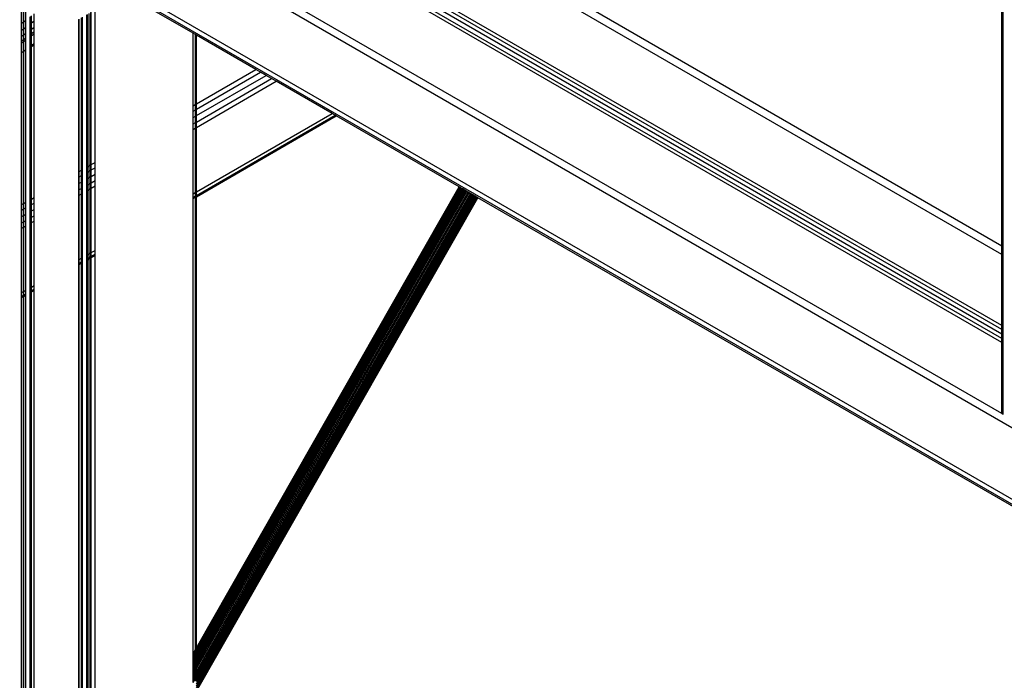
# Model space of a CAD drawing. Header units: millimetres. Extents: x 10 to 1250, y -62 to 528.
# Tile 539 of 656: x 598.889 to 599.437, y 510.245 to 510.613. Entities that reach past the tile are written whole.
import ezdxf

# ---------------------------------------------------------------- set-up
doc = ezdxf.new("R2010")
doc.units = ezdxf.units.MM
doc.header["$LTSCALE"] = 0.05

msp = doc.modelspace()

# ---------------------------------------------------------------- linework, layer by layer
at = {"color": 8}
for p, q in [((605.32182, 506.99022), (597.95405, 511.244)), ((605.32182, 506.95055), (597.95405, 511.20434)), ((605.32182, 506.94768), (597.95466, 511.20111)), ((599.43549, 510.48667), (599.43549, 510.77304)), ((599.43631, 510.4862), (599.43631, 510.77351)), ((599.43549, 510.48201), (599.03516, 510.71314)), ((599.43549, 510.43515), (598.9893, 510.69276)), ((599.43549, 510.43768), (598.99177, 510.69386)), ((599.43549, 510.4402), (598.99424, 510.69496)), ((599.43549, 510.44235), (598.99634, 510.69589)), ((599.43549, 510.43302), (598.98721, 510.69183)), ((599.43549, 510.39336), (598.95786, 510.66911)), ((598.88966, 510.61064), (598.88966, 510.6603)), ((598.88984, 510.61078), (598.88984, 510.66019)), ((598.89088, 510.61156), (598.89088, 510.65959)), ((598.8921, 510.61248), (598.8921, 510.65889)), ((598.98517, 510.60515), (598.93056, 510.63668)), ((598.92726, 510.53133), (598.92726, 510.61618)), ((598.9283, 510.53192), (598.9283, 510.61677)), ((598.92849, 510.53203), (598.92849, 510.61688)), ((598.93056, 510.53323), (598.93056, 510.61808)), ((599.43549, 510.48667), (599.20451, 510.62003)), ((598.88966, 510.61064), (598.88984, 510.61078)), ((598.88966, 510.60674), (598.88966, 510.61064)), ((598.88984, 510.61078), (598.89088, 510.61156)), ((598.88984, 510.60689), (598.88984, 510.61078)), ((598.89088, 510.61156), (598.8921, 510.61248)), ((598.89088, 510.60766), (598.89088, 510.61156)), ((598.8921, 510.60858), (598.8921, 510.61248)), ((598.89454, 510.61042), (598.89454, 510.61432)), ((598.89454, 510.61042), (598.89477, 510.61059)), ((598.89477, 510.61059), (598.89477, 510.61449)), ((598.89477, 510.61059), (598.89522, 510.61093)), ((598.89477, 510.60712), (598.89477, 510.61059)), ((598.89522, 510.61093), (598.89522, 510.61483)), ((598.89522, 510.61093), (598.89662, 510.61198)), ((598.89522, 510.60746), (598.89522, 510.61093)), ((598.89662, 510.61198), (598.89662, 510.61588)), ((598.89662, 510.60851), (598.89662, 510.61198)), ((598.92153, 510.52801), (598.92153, 510.61286)), ((598.9218, 510.52817), (598.9218, 510.61302)), ((598.92302, 510.52888), (598.92302, 510.61373)), ((598.9236, 510.52921), (598.9236, 510.61406)), ((598.92604, 510.53062), (598.92604, 510.61547)), ((598.92631, 510.53078), (598.92631, 510.61563)), ((598.88966, 510.60674), (598.88984, 510.60689)), ((598.88966, 510.60328), (598.88966, 510.60674)), ((598.88984, 510.60689), (598.89088, 510.60766)), ((598.88984, 510.60342), (598.88984, 510.60689)), ((598.89088, 510.60766), (598.8921, 510.60858)), ((598.89088, 510.6042), (598.89088, 510.60766)), ((598.89088, 510.6042), (598.8921, 510.60511)), ((598.8921, 510.60511), (598.8921, 510.60858)), ((598.8921, 510.60262), (598.8921, 510.60511)), ((598.89454, 510.60695), (598.89454, 510.61042)), ((598.89454, 510.60695), (598.89477, 510.60712)), ((598.89454, 510.60446), (598.89454, 510.60695)), ((598.89477, 510.60712), (598.89522, 510.60746)), ((598.89477, 510.60463), (598.89477, 510.60712)), ((598.89522, 510.60746), (598.89662, 510.60851)), ((598.89522, 510.60497), (598.89522, 510.60746)), ((598.89522, 510.60497), (598.89662, 510.60602)), ((598.89662, 510.60602), (598.89662, 510.60851)), ((598.89662, 510.60487), (598.89662, 510.60602)), ((598.98517, 510.56476), (598.98517, 510.60515)), ((598.98656, 510.60435), (598.98517, 510.60515)), ((598.88966, 510.60328), (598.88984, 510.60342)), ((598.88966, 510.60078), (598.88966, 510.60328)), ((598.88966, 510.60078), (598.88984, 510.60092)), ((598.88966, 510.59964), (598.88966, 510.60078)), ((598.88966, 510.59964), (598.88984, 510.59978)), ((598.88966, 510.59422), (598.88966, 510.59964)), ((598.88984, 510.60342), (598.89088, 510.6042)), ((598.88984, 510.60092), (598.88984, 510.60342)), ((598.88984, 510.60092), (598.89088, 510.6017)), ((598.88984, 510.59978), (598.88984, 510.60092)), ((598.88984, 510.59978), (598.89088, 510.60056)), ((598.88984, 510.59436), (598.88984, 510.59978)), ((598.89088, 510.6017), (598.89088, 510.6042)), ((598.89088, 510.6017), (598.8921, 510.60262)), ((598.89088, 510.60056), (598.89088, 510.6017)), ((598.89088, 510.60056), (598.8921, 510.60148)), ((598.89088, 510.59514), (598.89088, 510.60056)), ((598.8921, 510.60148), (598.8921, 510.60262)), ((598.8921, 510.59606), (598.8921, 510.60148)), ((598.89454, 510.60446), (598.89477, 510.60463)), ((598.89454, 510.60332), (598.89454, 510.60446)), ((598.89454, 510.60332), (598.89477, 510.60349)), ((598.89454, 510.5979), (598.89454, 510.60332)), ((598.89477, 510.60463), (598.89522, 510.60497)), ((598.89477, 510.60349), (598.89477, 510.60463)), ((598.89477, 510.60349), (598.89522, 510.60383)), ((598.89477, 510.59806), (598.89477, 510.60349)), ((598.89522, 510.60383), (598.89522, 510.60497)), ((598.89522, 510.60383), (598.89662, 510.60487)), ((598.89522, 510.59841), (598.89522, 510.60383)), ((598.89662, 510.59945), (598.89662, 510.60487)), ((598.98703, 510.60408), (598.98656, 510.60435)), ((598.98656, 510.56556), (598.98656, 510.60435)), ((599.02015, 510.58495), (598.98703, 510.60408)), ((598.98703, 510.56583), (598.98703, 510.60408)), ((598.88966, 510.59422), (598.88984, 510.59436)), ((598.88966, 510.50961), (598.88966, 510.59422)), ((598.88984, 510.59436), (598.89088, 510.59514)), ((598.88984, 510.50972), (598.88984, 510.59436)), ((598.89088, 510.59514), (598.89105, 510.59527)), ((598.89088, 510.51032), (598.89088, 510.59514)), ((598.89105, 510.59527), (598.8921, 510.59606)), ((598.89105, 510.59527), (598.8921, 510.59587)), ((598.8921, 510.59587), (598.8921, 510.59606)), ((598.8921, 510.51102), (598.8921, 510.59587)), ((598.89454, 510.5979), (598.89477, 510.59806)), ((598.89454, 510.59729), (598.89454, 510.5979)), ((598.89454, 510.59729), (598.89477, 510.59741)), ((598.89454, 510.51244), (598.89454, 510.59729)), ((598.89477, 510.59806), (598.89522, 510.59841)), ((598.89477, 510.59741), (598.89477, 510.59806)), ((598.89477, 510.59741), (598.89522, 510.59768)), ((598.89477, 510.51256), (598.89477, 510.59741)), ((598.89522, 510.59841), (598.89662, 510.59945)), ((598.89522, 510.59768), (598.89662, 510.59848)), ((598.89522, 510.59768), (598.89522, 510.59841)), ((598.89522, 510.51283), (598.89522, 510.59768)), ((598.89662, 510.59848), (598.89662, 510.59945)), ((598.89662, 510.51363), (598.89662, 510.59848)), ((598.98703, 510.56583), (599.02015, 510.58495)), ((598.98703, 510.56283), (599.02276, 510.58345)), ((599.02276, 510.58345), (599.02015, 510.58495)), ((599.02584, 510.58167), (599.02276, 510.58345)), ((598.98703, 510.55927), (599.02584, 510.58167)), ((598.98703, 510.55571), (599.02892, 510.57989)), ((598.98703, 510.5527), (599.03152, 510.57839)), ((599.02892, 510.57989), (599.02584, 510.58167)), ((599.03152, 510.57839), (599.02892, 510.57989)), ((599.06258, 510.56046), (599.03152, 510.57839)), ((598.98517, 510.56476), (598.98656, 510.56556)), ((598.98517, 510.56175), (598.98517, 510.56476)), ((598.98517, 510.56175), (598.98656, 510.56255)), ((598.98517, 510.55819), (598.98517, 510.56175)), ((598.98656, 510.56556), (598.98703, 510.56583)), ((598.98656, 510.56255), (598.98656, 510.56556)), ((598.98656, 510.56255), (598.98703, 510.56283)), ((598.98656, 510.559), (598.98656, 510.56255)), ((598.98703, 510.56283), (598.98703, 510.56583)), ((598.98703, 510.55927), (598.98703, 510.56283)), ((598.98517, 510.55819), (598.98656, 510.559)), ((598.98517, 510.55463), (598.98517, 510.55819)), ((598.98656, 510.559), (598.98703, 510.55927)), ((598.98656, 510.55544), (598.98656, 510.559)), ((598.98656, 510.55544), (598.98703, 510.55571)), ((598.98703, 510.51684), (599.06258, 510.56046)), ((598.98703, 510.51484), (599.06432, 510.55946)), ((598.98703, 510.55571), (598.98703, 510.55927)), ((598.98703, 510.51412), (599.06494, 510.5591)), ((598.98703, 510.5527), (598.98703, 510.55571)), ((599.06432, 510.55946), (599.06258, 510.56046)), ((599.06494, 510.5591), (599.06432, 510.55946)), ((599.1334, 510.51957), (599.06494, 510.5591)), ((598.98517, 510.55463), (598.98656, 510.55544)), ((598.98517, 510.55163), (598.98517, 510.55463)), ((598.98517, 510.55163), (598.98656, 510.55243)), ((598.98517, 510.51577), (598.98517, 510.55163)), ((598.98656, 510.55243), (598.98656, 510.55544)), ((598.98656, 510.55243), (598.98703, 510.5527)), ((598.98656, 510.51657), (598.98656, 510.55243)), ((598.98703, 510.51684), (598.98703, 510.5527)), ((598.9218, 510.52817), (598.92302, 510.52888)), ((598.92302, 510.52888), (598.9236, 510.52921)), ((598.92302, 510.52587), (598.92302, 510.52888)), ((598.9236, 510.5262), (598.9236, 510.52921)), ((598.92604, 510.53062), (598.92631, 510.53078)), ((598.92604, 510.52761), (598.92604, 510.53062)), ((598.92631, 510.53078), (598.92726, 510.53133)), ((598.92631, 510.52777), (598.92631, 510.53078)), ((598.92631, 510.52777), (598.92726, 510.52832)), ((598.92726, 510.53133), (598.9283, 510.53192)), ((598.92726, 510.52832), (598.92726, 510.53133)), ((598.92726, 510.52832), (598.9283, 510.52892)), ((598.92726, 510.52476), (598.92726, 510.52832)), ((598.9283, 510.53192), (598.92849, 510.53203)), ((598.9283, 510.52892), (598.9283, 510.53192)), ((598.9283, 510.52892), (598.92849, 510.52902)), ((598.9283, 510.52536), (598.9283, 510.52892)), ((598.92849, 510.53203), (598.93056, 510.53323)), ((598.92849, 510.52902), (598.92849, 510.53203)), ((598.92849, 510.52902), (598.93056, 510.53022)), ((598.92849, 510.52547), (598.92849, 510.52902)), ((598.93056, 510.53022), (598.93056, 510.53323)), ((598.93056, 510.52666), (598.93056, 510.53022)), ((598.92153, 510.52801), (598.9218, 510.52817)), ((598.92153, 510.52501), (598.92153, 510.52801)), ((598.92153, 510.52501), (598.9218, 510.52516)), ((598.92153, 510.52145), (598.92153, 510.52501)), ((598.9218, 510.52516), (598.9218, 510.52817)), ((598.9218, 510.52516), (598.92302, 510.52587)), ((598.9218, 510.52161), (598.9218, 510.52516)), ((598.92302, 510.52587), (598.9236, 510.5262)), ((598.92302, 510.52231), (598.92302, 510.52587)), ((598.9236, 510.52264), (598.9236, 510.5262)), ((598.92604, 510.52761), (598.92631, 510.52777)), ((598.92604, 510.52406), (598.92604, 510.52761)), ((598.92604, 510.52406), (598.92631, 510.52421)), ((598.92604, 510.5205), (598.92604, 510.52406)), ((598.92631, 510.52421), (598.92631, 510.52777)), ((598.92631, 510.52421), (598.92726, 510.52476)), ((598.92631, 510.52066), (598.92631, 510.52421)), ((598.92726, 510.52476), (598.9283, 510.52536)), ((598.92726, 510.5212), (598.92726, 510.52476)), ((598.9283, 510.52536), (598.92849, 510.52547)), ((598.9283, 510.5218), (598.9283, 510.52536)), ((598.92849, 510.52547), (598.93056, 510.52666)), ((598.92849, 510.52191), (598.92849, 510.52547)), ((598.92849, 510.52191), (598.93056, 510.52311)), ((598.93056, 510.52311), (598.93056, 510.52666)), ((598.93056, 510.5201), (598.93056, 510.52311)), ((598.92153, 510.52145), (598.9218, 510.52161)), ((598.92153, 510.51789), (598.92153, 510.52145)), ((598.92153, 510.51789), (598.9218, 510.51805)), ((598.92153, 510.51488), (598.92153, 510.51789)), ((598.9218, 510.52161), (598.92302, 510.52231)), ((598.9218, 510.51805), (598.9218, 510.52161)), ((598.9218, 510.51805), (598.92302, 510.51875)), ((598.9218, 510.51504), (598.9218, 510.51805)), ((598.92302, 510.52231), (598.9236, 510.52264)), ((598.92302, 510.51875), (598.92302, 510.52231)), ((598.92302, 510.51875), (598.9236, 510.51909)), ((598.92302, 510.51575), (598.92302, 510.51875)), ((598.9236, 510.51909), (598.9236, 510.52264)), ((598.9236, 510.51608), (598.9236, 510.51909)), ((598.92604, 510.5205), (598.92631, 510.52066)), ((598.92604, 510.51749), (598.92604, 510.5205)), ((598.92604, 510.51749), (598.92631, 510.51765)), ((598.92604, 510.48163), (598.92604, 510.51749)), ((598.92631, 510.52066), (598.92726, 510.5212)), ((598.92631, 510.51765), (598.92631, 510.52066)), ((598.92631, 510.51765), (598.92726, 510.5182)), ((598.92631, 510.48179), (598.92631, 510.51765)), ((598.92726, 510.5212), (598.9283, 510.5218)), ((598.92726, 510.5182), (598.92726, 510.5212)), ((598.92726, 510.5182), (598.9283, 510.51879)), ((598.92726, 510.48234), (598.92726, 510.5182)), ((598.9283, 510.5218), (598.92849, 510.52191)), ((598.9283, 510.51879), (598.9283, 510.5218)), ((598.9283, 510.51879), (598.92849, 510.5189)), ((598.9283, 510.48293), (598.9283, 510.51879)), ((598.92849, 510.5189), (598.92849, 510.52191)), ((598.92849, 510.5189), (598.93056, 510.5201)), ((598.92849, 510.48304), (598.92849, 510.5189)), ((598.93056, 510.48424), (598.93056, 510.5201)), ((598.98703, 510.26292), (599.1334, 510.51957)), ((598.98703, 510.2628), (599.13345, 510.51954)), ((598.98703, 510.2625), (599.13358, 510.51947)), ((598.98703, 510.26201), (599.13379, 510.51934)), ((598.98703, 510.26134), (599.13408, 510.51918)), ((598.98703, 510.26051), (599.13444, 510.51897)), ((598.98703, 510.25953), (599.13486, 510.51873)), ((598.98703, 510.25841), (599.13534, 510.51845)), ((598.98703, 510.25716), (599.13587, 510.51814)), ((598.98703, 510.25582), (599.13645, 510.51781)), ((598.98703, 510.2544), (599.13706, 510.51746)), ((599.13345, 510.51954), (599.1334, 510.51957)), ((599.13358, 510.51947), (599.13345, 510.51954)), ((599.13379, 510.51934), (599.13358, 510.51947)), ((599.13408, 510.51918), (599.13379, 510.51934)), ((599.13444, 510.51897), (599.13408, 510.51918)), ((599.13486, 510.51873), (599.13444, 510.51897)), ((599.13534, 510.51845), (599.13486, 510.51873)), ((599.13587, 510.51814), (599.13534, 510.51845)), ((599.13645, 510.51781), (599.13587, 510.51814)), ((599.13706, 510.51746), (599.13645, 510.51781)), ((599.13769, 510.51709), (599.13706, 510.51746)), ((598.89454, 510.51244), (598.89477, 510.51256)), ((598.89454, 510.50943), (598.89454, 510.51244)), ((598.89477, 510.51256), (598.89522, 510.51283)), ((598.89477, 510.50956), (598.89477, 510.51256)), ((598.89522, 510.51283), (598.89662, 510.51363)), ((598.89522, 510.50982), (598.89522, 510.51283)), ((598.89662, 510.51062), (598.89662, 510.51363)), ((598.92153, 510.51488), (598.9218, 510.51504)), ((598.92153, 510.47902), (598.92153, 510.51488)), ((598.9218, 510.51504), (598.92302, 510.51575)), ((598.9218, 510.47918), (598.9218, 510.51504)), ((598.92302, 510.51575), (598.9236, 510.51608)), ((598.92302, 510.47989), (598.92302, 510.51575)), ((598.9236, 510.48022), (598.9236, 510.51608)), ((598.98517, 510.51577), (598.98656, 510.51657)), ((598.98517, 510.51376), (598.98517, 510.51577)), ((598.98517, 510.51376), (598.98656, 510.51456)), ((598.98517, 510.51304), (598.98656, 510.51385)), ((598.98517, 510.51304), (598.98517, 510.51376)), ((598.98517, 510.25964), (598.98517, 510.51304)), ((598.98656, 510.51657), (598.98703, 510.51684)), ((598.98656, 510.51456), (598.98656, 510.51657)), ((598.98656, 510.51456), (598.98703, 510.51484)), ((598.98656, 510.51385), (598.98656, 510.51456)), ((598.98656, 510.51385), (598.98703, 510.51412)), ((598.98656, 510.26208), (598.98656, 510.51385)), ((598.98703, 510.25292), (599.13769, 510.51709)), ((598.98703, 510.51484), (598.98703, 510.51684)), ((598.98703, 510.25141), (599.13834, 510.51672)), ((598.98703, 510.24989), (599.13899, 510.51634)), ((598.98703, 510.24838), (599.13964, 510.51597)), ((598.98703, 510.24692), (599.14027, 510.51561)), ((598.98703, 510.24551), (599.14087, 510.51526)), ((598.98703, 510.24419), (599.14144, 510.51493)), ((598.98703, 510.51412), (598.98703, 510.51484)), ((598.98703, 510.24297), (599.14196, 510.51463)), ((598.98703, 510.24187), (599.14243, 510.51436)), ((598.98703, 510.24092), (599.14284, 510.51412)), ((598.98703, 510.26292), (598.98703, 510.51412)), ((598.98703, 510.24012), (599.14318, 510.51392)), ((598.98703, 510.23949), (599.14346, 510.51377)), ((598.98703, 510.23904), (599.14365, 510.51365)), ((598.98703, 510.23877), (599.14376, 510.51359)), ((598.98703, 510.23877), (599.1438, 510.51357)), ((599.13834, 510.51672), (599.13769, 510.51709)), ((599.13899, 510.51634), (599.13834, 510.51672)), ((599.13964, 510.51597), (599.13899, 510.51634)), ((599.14027, 510.51561), (599.13964, 510.51597)), ((599.14087, 510.51526), (599.14027, 510.51561)), ((599.14144, 510.51493), (599.14087, 510.51526)), ((599.14196, 510.51463), (599.14144, 510.51493)), ((599.14243, 510.51436), (599.14196, 510.51463)), ((599.14284, 510.51412), (599.14243, 510.51436)), ((599.14318, 510.51392), (599.14284, 510.51412)), ((599.14346, 510.51377), (599.14318, 510.51392)), ((599.14365, 510.51365), (599.14346, 510.51377)), ((599.14376, 510.51359), (599.14365, 510.51365)), ((599.1438, 510.51357), (599.14376, 510.51359)), ((599.92852, 510.06051), (599.1438, 510.51357)), ((598.88966, 510.50961), (598.88984, 510.50972)), ((598.88966, 510.50661), (598.88966, 510.50961)), ((598.88966, 510.50661), (598.88984, 510.50671)), ((598.88966, 510.50305), (598.88966, 510.50661)), ((598.88984, 510.50972), (598.89088, 510.51032)), ((598.88984, 510.50671), (598.88984, 510.50972)), ((598.88984, 510.50671), (598.89088, 510.50731)), ((598.88984, 510.50316), (598.88984, 510.50671)), ((598.89088, 510.51032), (598.8921, 510.51102)), ((598.89088, 510.50731), (598.89088, 510.51032)), ((598.89088, 510.50731), (598.8921, 510.50802)), ((598.89088, 510.50375), (598.89088, 510.50731)), ((598.8921, 510.50802), (598.8921, 510.51102)), ((598.8921, 510.50446), (598.8921, 510.50802)), ((598.89454, 510.50943), (598.89477, 510.50956)), ((598.89454, 510.50587), (598.89454, 510.50943)), ((598.89477, 510.50956), (598.89522, 510.50982)), ((598.89477, 510.506), (598.89477, 510.50956)), ((598.89522, 510.50982), (598.89662, 510.51062)), ((598.89522, 510.50626), (598.89522, 510.50982)), ((598.89522, 510.50626), (598.89662, 510.50707)), ((598.89662, 510.50707), (598.89662, 510.51062)), ((598.89662, 510.50351), (598.89662, 510.50707)), ((598.88966, 510.50305), (598.88984, 510.50316)), ((598.88966, 510.49949), (598.88966, 510.50305)), ((598.88984, 510.50316), (598.89088, 510.50375)), ((598.88984, 510.4996), (598.88984, 510.50316)), ((598.89088, 510.50375), (598.8921, 510.50446)), ((598.89088, 510.5002), (598.89088, 510.50375)), ((598.89088, 510.5002), (598.8921, 510.5009)), ((598.8921, 510.5009), (598.8921, 510.50446)), ((598.8921, 510.49789), (598.8921, 510.5009)), ((598.89454, 510.50587), (598.89477, 510.506)), ((598.89454, 510.50231), (598.89454, 510.50587)), ((598.89454, 510.50231), (598.89477, 510.50244)), ((598.89454, 510.49931), (598.89454, 510.50231)), ((598.89477, 510.506), (598.89522, 510.50626)), ((598.89477, 510.50244), (598.89477, 510.506)), ((598.89477, 510.50244), (598.89522, 510.50271)), ((598.89477, 510.49943), (598.89477, 510.50244)), ((598.89522, 510.50271), (598.89522, 510.50626)), ((598.89522, 510.50271), (598.89662, 510.50351)), ((598.89522, 510.4997), (598.89522, 510.50271)), ((598.89662, 510.5005), (598.89662, 510.50351)), ((598.88966, 510.49949), (598.88984, 510.4996)), ((598.88966, 510.49648), (598.88966, 510.49949)), ((598.88966, 510.49648), (598.88984, 510.49659)), ((598.88966, 510.46062), (598.88966, 510.49648)), ((598.88984, 510.4996), (598.89088, 510.5002)), ((598.88984, 510.49659), (598.88984, 510.4996)), ((598.88984, 510.49659), (598.89088, 510.49719)), ((598.88984, 510.46073), (598.88984, 510.49659)), ((598.89088, 510.49719), (598.89088, 510.5002)), ((598.89088, 510.49719), (598.8921, 510.49789)), ((598.89088, 510.46133), (598.89088, 510.49719)), ((598.8921, 510.46203), (598.8921, 510.49789)), ((598.89454, 510.49931), (598.89477, 510.49943)), ((598.89454, 510.46345), (598.89454, 510.49931)), ((598.89477, 510.49943), (598.89522, 510.4997)), ((598.89477, 510.46357), (598.89477, 510.49943)), ((598.89522, 510.4997), (598.89662, 510.5005)), ((598.89522, 510.46384), (598.89522, 510.4997)), ((598.89662, 510.46464), (598.89662, 510.5005)), ((599.43549, 510.48201), (599.43549, 510.48667)), ((599.43631, 510.4862), (599.43549, 510.48667)), ((599.43631, 510.48153), (599.43631, 510.4862)), ((598.92153, 510.47902), (598.9218, 510.47918)), ((598.92153, 510.47702), (598.92153, 510.47902)), ((598.9218, 510.47918), (598.92302, 510.47989)), ((598.9218, 510.47717), (598.9218, 510.47918)), ((598.92302, 510.47989), (598.9236, 510.48022)), ((598.92302, 510.47788), (598.92302, 510.47989)), ((598.9236, 510.47821), (598.9236, 510.48022)), ((598.92604, 510.48163), (598.92631, 510.48179)), ((598.92604, 510.47962), (598.92604, 510.48163)), ((598.92604, 510.47962), (598.92631, 510.47978)), ((598.92604, 510.47891), (598.92604, 510.47962)), ((598.92604, 510.47891), (598.92631, 510.47906)), ((598.92604, 510.15597), (598.92604, 510.47891)), ((598.92631, 510.48179), (598.92726, 510.48234)), ((598.92631, 510.47978), (598.92631, 510.48179)), ((598.92631, 510.47978), (598.92726, 510.48033)), ((598.92631, 510.47906), (598.92631, 510.47978)), ((598.92631, 510.47906), (598.92726, 510.47961)), ((598.92631, 510.15645), (598.92631, 510.47906)), ((598.92726, 510.48234), (598.9283, 510.48293)), ((598.92726, 510.48033), (598.92726, 510.48234)), ((598.92726, 510.48033), (598.9283, 510.48092)), ((598.92726, 510.47961), (598.92726, 510.48033)), ((598.92726, 510.47961), (598.9283, 510.48021)), ((598.92726, 510.15811), (598.92726, 510.47961)), ((598.9283, 510.48293), (598.92849, 510.48304)), ((598.9283, 510.48092), (598.9283, 510.48293)), ((598.9283, 510.48092), (598.92849, 510.48103)), ((598.9283, 510.48021), (598.9283, 510.48092)), ((598.9283, 510.48021), (598.92849, 510.48032)), ((598.9283, 510.15993), (598.9283, 510.48021)), ((598.92849, 510.48304), (598.93056, 510.48424)), ((598.92849, 510.48103), (598.92849, 510.48304)), ((598.92849, 510.48103), (598.93056, 510.48223)), ((598.92849, 510.48032), (598.93056, 510.48151)), ((598.92849, 510.48032), (598.92849, 510.48103)), ((598.92849, 510.16025), (598.92849, 510.48032)), ((598.93056, 510.48223), (598.93056, 510.48424)), ((598.93056, 510.48151), (598.93056, 510.48223)), ((598.93056, 510.16388), (598.93056, 510.48151)), ((599.43631, 510.48153), (599.43549, 510.48201)), ((599.43549, 510.44235), (599.43549, 510.48201)), ((599.43631, 510.44187), (599.43631, 510.48153)), ((598.92153, 510.47702), (598.9218, 510.47717)), ((598.92153, 510.4763), (598.92153, 510.47702)), ((598.92153, 510.4763), (598.9218, 510.47646)), ((598.92153, 510.14805), (598.92153, 510.4763)), ((598.9218, 510.47717), (598.92302, 510.47788)), ((598.9218, 510.47646), (598.9218, 510.47717)), ((598.9218, 510.47646), (598.92302, 510.47716)), ((598.9218, 510.14853), (598.9218, 510.47646)), ((598.92302, 510.47788), (598.9236, 510.47821)), ((598.92302, 510.47716), (598.92302, 510.47788)), ((598.92302, 510.47716), (598.9236, 510.4775)), ((598.92302, 510.15067), (598.92302, 510.47716)), ((598.9236, 510.4775), (598.9236, 510.47821)), ((598.9236, 510.15168), (598.9236, 510.4775)), ((598.89454, 510.46345), (598.89477, 510.46357)), ((598.89454, 510.46144), (598.89454, 510.46345)), ((598.89477, 510.46357), (598.89522, 510.46384)), ((598.89477, 510.46156), (598.89477, 510.46357)), ((598.89522, 510.46384), (598.89662, 510.46464)), ((598.89522, 510.46183), (598.89522, 510.46384)), ((598.89522, 510.46183), (598.89662, 510.46263)), ((598.89662, 510.46263), (598.89662, 510.46464)), ((598.89662, 510.46192), (598.89662, 510.46263)), ((598.88966, 510.46062), (598.88984, 510.46073)), ((598.88966, 510.45861), (598.88966, 510.46062)), ((598.88966, 510.45861), (598.88984, 510.45872)), ((598.88966, 510.4579), (598.88966, 510.45861)), ((598.88966, 510.4579), (598.88984, 510.45801)), ((598.88966, 510.09217), (598.88966, 510.4579)), ((598.88984, 510.46073), (598.89088, 510.46133)), ((598.88984, 510.45872), (598.88984, 510.46073)), ((598.88984, 510.45872), (598.89088, 510.45932)), ((598.88984, 510.45801), (598.88984, 510.45872)), ((598.88984, 510.45801), (598.89088, 510.45861)), ((598.88984, 510.0925), (598.88984, 510.45801)), ((598.89088, 510.46133), (598.8921, 510.46203)), ((598.89088, 510.45932), (598.89088, 510.46133)), ((598.89088, 510.45932), (598.8921, 510.46003)), ((598.89088, 510.45861), (598.89088, 510.45932)), ((598.89088, 510.45861), (598.8921, 510.45931)), ((598.89088, 510.09431), (598.89088, 510.45861)), ((598.8921, 510.46003), (598.8921, 510.46203)), ((598.8921, 510.45931), (598.8921, 510.46003)), ((598.8921, 510.09645), (598.8921, 510.45931)), ((598.89454, 510.46144), (598.89477, 510.46156)), ((598.89454, 510.46072), (598.89454, 510.46144)), ((598.89454, 510.46072), (598.89477, 510.46085)), ((598.89454, 510.10074), (598.89454, 510.46072)), ((598.89476, 510.10112), (598.89477, 510.46085)), ((598.89477, 510.46156), (598.89522, 510.46183)), ((598.89477, 510.46085), (598.89477, 510.46156)), ((598.89477, 510.46085), (598.89522, 510.46111)), ((598.89522, 510.46111), (598.89662, 510.46192)), ((598.89522, 510.46111), (598.89522, 510.46183)), ((598.89522, 510.10193), (598.89522, 510.46111)), ((598.89662, 510.10437), (598.89662, 510.46192)), ((599.43631, 510.44187), (599.43549, 510.44235)), ((599.43549, 510.4402), (599.43549, 510.44235)), ((599.43631, 510.43972), (599.43631, 510.44187)), ((599.43631, 510.43972), (599.43549, 510.4402)), ((599.43549, 510.43768), (599.43549, 510.4402)), ((599.43631, 510.43721), (599.43549, 510.43768)), ((599.43549, 510.43515), (599.43549, 510.43768)), ((599.43631, 510.43468), (599.43549, 510.43515)), ((599.43549, 510.43302), (599.43549, 510.43515)), ((599.43631, 510.43721), (599.43631, 510.43972)), ((599.43631, 510.43468), (599.43631, 510.43721)), ((599.43631, 510.43254), (599.43549, 510.43302)), ((599.43549, 510.39336), (599.43549, 510.43302)), ((599.43631, 510.43254), (599.43631, 510.43468)), ((599.43631, 510.39288), (599.43631, 510.43254)), ((599.43631, 510.39288), (599.43549, 510.39336)), ((599.43631, 510.39281), (599.43631, 510.39288)), ((598.98517, 510.25964), (598.98656, 510.26208)), ((598.98517, 510.25953), (598.98656, 510.26197)), ((598.98517, 510.25922), (598.98656, 510.26166)), ((598.98517, 510.25874), (598.98656, 510.26118)), ((598.98517, 510.25807), (598.98656, 510.26051)), ((598.98517, 510.25724), (598.98656, 510.25968)), ((598.98517, 510.25953), (598.98517, 510.25964)), ((598.98656, 510.26208), (598.98703, 510.26292)), ((598.98656, 510.26197), (598.98703, 510.2628)), ((598.98656, 510.26166), (598.98703, 510.2625)), ((598.98656, 510.26197), (598.98656, 510.26208)), ((598.98656, 510.26118), (598.98703, 510.26201)), ((598.98656, 510.26166), (598.98656, 510.26197)), ((598.98656, 510.26118), (598.98656, 510.26166)), ((598.98656, 510.26051), (598.98703, 510.26134)), ((598.98656, 510.26051), (598.98656, 510.26118)), ((598.98656, 510.25968), (598.98703, 510.26051)), ((598.98656, 510.25968), (598.98656, 510.26051)), ((598.98656, 510.25869), (598.98656, 510.25968)), ((598.98703, 510.2628), (598.98703, 510.26292)), ((598.98703, 510.2625), (598.98703, 510.2628)), ((598.98703, 510.26201), (598.98703, 510.2625)), ((598.98703, 510.26134), (598.98703, 510.26201)), ((598.98703, 510.26051), (598.98703, 510.26134)), ((598.98703, 510.25953), (598.98703, 510.26051)), ((598.98517, 510.25922), (598.98517, 510.25953)), ((598.98517, 510.25874), (598.98517, 510.25922)), ((598.98517, 510.25807), (598.98517, 510.25874)), ((598.98517, 510.25625), (598.98656, 510.25869)), ((598.98517, 510.25724), (598.98517, 510.25807)), ((598.98517, 510.25513), (598.98656, 510.25757)), ((598.98517, 510.25625), (598.98517, 510.25724)), ((598.98517, 510.25389), (598.98656, 510.25633)), ((598.98517, 510.25513), (598.98517, 510.25625)), ((598.98517, 510.25389), (598.98517, 510.25513)), ((598.98517, 510.25255), (598.98656, 510.25499)), ((598.98656, 510.25869), (598.98703, 510.25953)), ((598.98656, 510.25757), (598.98656, 510.25869)), ((598.98656, 510.25757), (598.98703, 510.25841)), ((598.98656, 510.25633), (598.98656, 510.25757)), ((598.98656, 510.25633), (598.98703, 510.25716)), ((598.98656, 510.25499), (598.98656, 510.25633)), ((598.98656, 510.25499), (598.98703, 510.25582)), ((598.98656, 510.25357), (598.98656, 510.25499)), ((598.98656, 510.25357), (598.98703, 510.2544)), ((598.98703, 510.25841), (598.98703, 510.25953)), ((598.98703, 510.25716), (598.98703, 510.25841)), ((598.98703, 510.25582), (598.98703, 510.25716)), ((598.98703, 510.2544), (598.98703, 510.25582)), ((598.98703, 510.25292), (598.98703, 510.2544)), ((598.98517, 510.25255), (598.98517, 510.25389)), ((598.98517, 510.25113), (598.98656, 510.25357)), ((598.98517, 510.25113), (598.98517, 510.25255)), ((598.98517, 510.24965), (598.98656, 510.25209)), ((598.98517, 510.24965), (598.98517, 510.25113)), ((598.98517, 510.24814), (598.98656, 510.25058)), ((598.98517, 510.24814), (598.98517, 510.24965)), ((598.98517, 510.24662), (598.98656, 510.24906)), ((598.98656, 510.25209), (598.98656, 510.25357)), ((598.98656, 510.25209), (598.98703, 510.25292)), ((598.98656, 510.25058), (598.98656, 510.25209)), ((598.98656, 510.25058), (598.98703, 510.25141)), ((598.98656, 510.24906), (598.98656, 510.25058)), ((598.98656, 510.24906), (598.98703, 510.24989)), ((598.98656, 510.24755), (598.98656, 510.24906)), ((598.98703, 510.25141), (598.98703, 510.25292)), ((598.98703, 510.24989), (598.98703, 510.25141)), ((598.98703, 510.24838), (598.98703, 510.24989)), ((598.98517, 510.24662), (598.98517, 510.24814)), ((598.98517, 510.24511), (598.98656, 510.24755)), ((598.98517, 510.24511), (598.98517, 510.24662)), ((598.98517, 510.24364), (598.98656, 510.24608)), ((598.98517, 510.24364), (598.98517, 510.24511)), ((598.98656, 510.24755), (598.98703, 510.24838)), ((598.98656, 510.24608), (598.98656, 510.24755)), ((598.98656, 510.24608), (598.98703, 510.24692)), ((598.98656, 510.24468), (598.98656, 510.24608)), ((598.98656, 510.24468), (598.98703, 510.24551)), ((598.98703, 510.24692), (598.98703, 510.24838)), ((598.98703, 510.24551), (598.98703, 510.24692)), ((598.98703, 510.24419), (598.98703, 510.24551))]:
    msp.add_line(p, q, dxfattribs=at)

doc.saveas('drawing.dxf')
